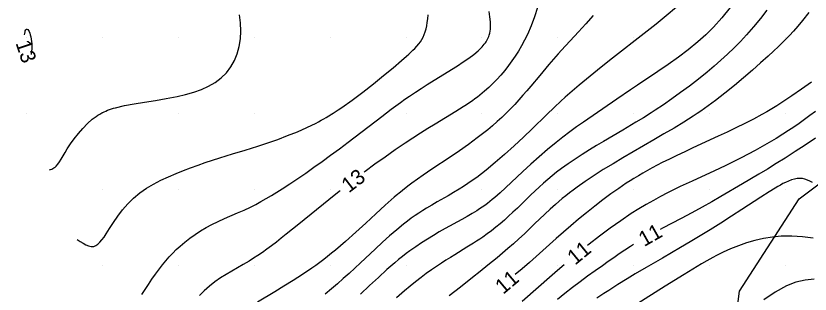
# Model space of a CAD drawing. Extents: x 2602990 to 2605851, y 618069 to 619180.
# Drawn here: x 2603018.5 to 2603123.3, y 618466.2 to 618502.9 of the extents above; entities that cross this region are included whole.
import ezdxf

# ---------------------------------------------------------------- set-up
doc = ezdxf.new("R2010")
doc.units = 0
for name, color, linetype in [('DTM Contours Major', 7, 'Continuous'), ('DTM Contours Minor', 7, 'Continuous'), ('DTM Contours Minor Text', 7, 'Continuous'), ('Exist DTM QL2 LIDAR Elevation Point', 7, 'Continuous'), ('PH Exist DTM Obscure Area', 7, 'Continuous')]:
    doc.layers.add(name, color=color, linetype=linetype)

msp = doc.modelspace()

# ---------------------------------------------------------------- linework, layer by layer
at = {"layer": 'DTM Contours Major'}
msp.add_lwpolyline([(2603112.77, 618503.99), (2603111.68, 618502.66), (2603110.56, 618501.42), (2603110.23, 618501.07), (2603109.89, 618500.74), (2603109.55, 618500.41), (2603109.21, 618500.09), (2603108.86, 618499.78), (2603108.5, 618499.47), (2603107.24, 618498.44), (2603105.93, 618497.45), (2603104.57, 618496.49), (2603103.21, 618495.57), (2603100.53, 618493.79), (2603099.6, 618493.16), (2603097.81, 618491.94), (2603093.4, 618488.89), (2603092.5, 618488.26), (2603091.6, 618487.6), (2603090.7, 618486.93), (2603089.8, 618486.22), (2603088.67, 618485.28), (2603087.55, 618484.31), (2603086.47, 618483.34), (2603085.43, 618482.38), (2603083.14, 618480.24), (2603082.41, 618479.58), (2603082.06, 618479.27), (2603081.72, 618478.98), (2603081.38, 618478.69), (2603081.05, 618478.43), (2603080.73, 618478.18), (2603080.39, 618477.93), (2603080.06, 618477.69), (2603079.71, 618477.46), (2603079.36, 618477.23), (2603078.72, 618476.84), (2603078.05, 618476.45), (2603077.35, 618476.06), (2603075.17, 618474.86), (2603074.39, 618474.42), (2603073.61, 618473.97), (2603072.83, 618473.49), (2603072.05, 618473), (2603071.28, 618472.48), (2603070.52, 618471.94), (2603070.02, 618471.57), (2603069.52, 618471.18), (2603069.02, 618470.78), (2603068.52, 618470.36), (2603068.01, 618469.92), (2603067.49, 618469.46), (2603066.36, 618468.44), (2603065.2, 618467.35), (2603064, 618466.22)], dxfattribs=at)
at = {"layer": 'DTM Contours Minor'}
for points in [[(2603035.15, 618466.17), (2603036.02, 618467.49), (2603036.48, 618468.19), (2603036.97, 618468.88), (2603037.47, 618469.57), (2603037.89, 618470.1), (2603038.32, 618470.62), (2603038.76, 618471.13), (2603039.22, 618471.62), (2603039.7, 618472.1), (2603040.19, 618472.56), (2603040.83, 618473.1), (2603041.49, 618473.62), (2603042.18, 618474.1), (2603042.89, 618474.57), (2603043.62, 618475), (2603044.38, 618475.41), (2603045.21, 618475.81), (2603046.06, 618476.19), (2603047.77, 618476.93), (2603048.63, 618477.31), (2603049.48, 618477.71), (2603050.17, 618478.06), (2603050.86, 618478.43), (2603051.55, 618478.82), (2603052.25, 618479.23), (2603052.95, 618479.66), (2603053.66, 618480.11), (2603054.67, 618480.77), (2603055.71, 618481.47), (2603056.77, 618482.19), (2603057.85, 618482.95), (2603058.94, 618483.73), (2603060.04, 618484.53), (2603061.21, 618485.4), (2603062.37, 618486.28), (2603066.8, 618489.66), (2603068.05, 618490.6), (2603068.66, 618491.05), (2603069.26, 618491.49), (2603069.86, 618491.91), (2603070.47, 618492.33), (2603071.24, 618492.84), (2603072.02, 618493.35), (2603072.81, 618493.85), (2603075.99, 618495.82), (2603076.79, 618496.33), (2603077.56, 618496.84), (2603078.27, 618497.33), (2603078.93, 618497.82), (2603079.5, 618498.3), (2603079.69, 618498.48), (2603079.87, 618498.65), (2603080.04, 618498.82), (2603080.19, 618498.99), (2603080.33, 618499.17), (2603080.47, 618499.34), (2603080.57, 618499.5), (2603080.67, 618499.67), (2603080.76, 618499.83), (2603080.84, 618500), (2603080.91, 618500.18), (2603080.97, 618500.35), (2603081.04, 618500.62), (2603081.09, 618500.89), (2603081.13, 618501.17), (2603081.15, 618501.47), (2603081.15, 618501.78), (2603081.13, 618502.1), (2603081.06, 618502.77), (2603080.95, 618503.48)], [(2603105.67, 618504.03), (2603104.33, 618502.89), (2603103, 618501.81), (2603101.43, 618500.56), (2603097.25, 618497.32), (2603095.75, 618496.14), (2603094.78, 618495.37), (2603093.8, 618494.58), (2603092.84, 618493.78), (2603091.9, 618492.98), (2603091.01, 618492.2), (2603090.43, 618491.67), (2603089.59, 618490.88), (2603088.54, 618489.87), (2603086.64, 618488.03), (2603085.48, 618486.91), (2603084.26, 618485.77), (2603083.01, 618484.64), (2603081.77, 618483.56), (2603080.56, 618482.55), (2603079.94, 618482.07), (2603079.33, 618481.62), (2603078.74, 618481.19), (2603078.15, 618480.79), (2603077.57, 618480.41), (2603077, 618480.05), (2603076.27, 618479.61), (2603075.54, 618479.19), (2603074.11, 618478.38), (2603073.41, 618477.97), (2603072.71, 618477.56), (2603072.21, 618477.25), (2603071.71, 618476.92), (2603071.21, 618476.59), (2603070.7, 618476.24), (2603070.2, 618475.86), (2603069.69, 618475.47), (2603068.78, 618474.72), (2603067.84, 618473.91), (2603066.9, 618473.06), (2603065.94, 618472.17), (2603064, 618470.35), (2603063.25, 618469.66), (2603062.5, 618468.97), (2603061.73, 618468.28), (2603060.95, 618467.6), (2603060.16, 618466.91), (2603059.33, 618466.23)], [(2603087.33, 618504), (2603086.94, 618502.77), (2603086.5, 618501.58), (2603086.01, 618500.44), (2603085.64, 618499.69), (2603085.25, 618498.96), (2603084.84, 618498.27), (2603084.42, 618497.61), (2603083.98, 618496.97), (2603083.53, 618496.36), (2603083.02, 618495.72), (2603082.5, 618495.11), (2603081.97, 618494.53), (2603081.44, 618493.98), (2603080.91, 618493.46), (2603080.37, 618492.98), (2603080.05, 618492.71), (2603079.73, 618492.45), (2603079.41, 618492.2), (2603079.08, 618491.96), (2603078.75, 618491.72), (2603078.42, 618491.49), (2603077.98, 618491.2), (2603077.54, 618490.91), (2603076.59, 618490.32), (2603073.83, 618488.64), (2603072.89, 618488.06), (2603071.92, 618487.45), (2603070.91, 618486.8), (2603069.87, 618486.12), (2603068.56, 618485.23), (2603067.23, 618484.3), (2603065.9, 618483.35), (2603064.6, 618482.39), (2603064.48, 618482.3)], [(2603117.6, 618503.66), (2603116.75, 618502.56), (2603115.86, 618501.47), (2603114.93, 618500.4), (2603114.12, 618499.53), (2603113.29, 618498.68), (2603112.43, 618497.85), (2603111.55, 618497.05), (2603110.65, 618496.26), (2603109.73, 618495.48), (2603108.57, 618494.56), (2603107.4, 618493.66), (2603106.23, 618492.79), (2603105.07, 618491.96), (2603103.95, 618491.19), (2603102.87, 618490.47), (2603102.34, 618490.13), (2603101.31, 618489.48), (2603100.32, 618488.88), (2603098.61, 618487.86), (2603096.07, 618486.36), (2603095.15, 618485.81), (2603094.2, 618485.24), (2603093.25, 618484.65), (2603092.31, 618484.04), (2603091.39, 618483.41), (2603090.5, 618482.77), (2603089.87, 618482.3), (2603089.27, 618481.82), (2603088.69, 618481.33), (2603088.13, 618480.84), (2603087.58, 618480.34), (2603087.03, 618479.84), (2603086.44, 618479.27), (2603084.69, 618477.57), (2603084.11, 618477.02), (2603083.54, 618476.49), (2603082.98, 618475.98), (2603082.41, 618475.5), (2603081.85, 618475.04), (2603081.28, 618474.59), (2603080.72, 618474.17), (2603080.15, 618473.76), (2603079.73, 618473.48), (2603079.31, 618473.2), (2603078.89, 618472.93), (2603078.04, 618472.4), (2603076.46, 618471.43), (2603075.87, 618471.07), (2603075.27, 618470.69), (2603074.66, 618470.3), (2603074.04, 618469.88), (2603073.36, 618469.42), (2603072.68, 618468.93), (2603071.98, 618468.41), (2603071.27, 618467.86), (2603070.54, 618467.28), (2603069.8, 618466.67), (2603068.73, 618465.76)], [(2603123.16, 618503.33), (2603122.3, 618502.28), (2603121.7, 618501.56), (2603121.13, 618500.91), (2603120.59, 618500.32), (2603120.16, 618499.87), (2603119.73, 618499.43), (2603119.13, 618498.85), (2603118.48, 618498.24), (2603117.76, 618497.59), (2603116.78, 618496.71), (2603115.69, 618495.75), (2603114.54, 618494.75), (2603113.33, 618493.74), (2603112.08, 618492.73), (2603110.84, 618491.77), (2603110.35, 618491.4), (2603109.87, 618491.05), (2603109.38, 618490.7), (2603108.89, 618490.36), (2603108.4, 618490.03), (2603107.89, 618489.69), (2603106.65, 618488.9), (2603105.36, 618488.12), (2603104.03, 618487.34), (2603102.68, 618486.55), (2603099.95, 618484.98), (2603098.62, 618484.2), (2603097.31, 618483.42), (2603096.03, 618482.64), (2603094.81, 618481.86), (2603093.64, 618481.09), (2603092.56, 618480.33), (2603092.04, 618479.95), (2603091.55, 618479.57), (2603091.07, 618479.2), (2603090.6, 618478.82), (2603090.15, 618478.44), (2603089.7, 618478.05), (2603089.01, 618477.43), (2603088.33, 618476.79), (2603086.97, 618475.49), (2603086.3, 618474.84), (2603085.61, 618474.19), (2603084.89, 618473.53), (2603084.16, 618472.87), (2603083.44, 618472.24), (2603082.72, 618471.62), (2603082.01, 618471.02), (2603080.81, 618470.03), (2603079.8, 618469.22), (2603078.79, 618468.42), (2603077.19, 618467.17), (2603075.69, 618466.02)], [(2603022.96, 618482.6), (2603023.11, 618482.66), (2603023.26, 618482.71), (2603023.41, 618482.78), (2603023.56, 618482.87), (2603023.7, 618482.97), (2603023.85, 618483.1), (2603024.07, 618483.35), (2603024.28, 618483.66), (2603024.51, 618484.03), (2603025.03, 618484.89), (2603025.32, 618485.37), (2603025.76, 618486.04), (2603026.24, 618486.72), (2603026.78, 618487.41), (2603027.35, 618488.08), (2603027.97, 618488.71), (2603028.61, 618489.27), (2603028.86, 618489.46), (2603029.11, 618489.64), (2603029.36, 618489.81), (2603029.62, 618489.97), (2603029.89, 618490.12), (2603030.17, 618490.26), (2603030.4, 618490.36), (2603030.64, 618490.46), (2603030.89, 618490.55), (2603031.14, 618490.64), (2603031.4, 618490.72), (2603031.67, 618490.8), (2603032.85, 618491.08), (2603034.14, 618491.33), (2603035.52, 618491.55), (2603036.94, 618491.77), (2603038.38, 618492.01), (2603039.8, 618492.29), (2603040.92, 618492.55), (2603041.99, 618492.86), (2603043, 618493.22), (2603043.95, 618493.64), (2603044.82, 618494.14), (2603045.6, 618494.72), (2603046.3, 618495.4), (2603046.89, 618496.18), (2603047.37, 618497.02), (2603047.74, 618497.92), (2603048, 618498.88), (2603048.15, 618499.87), (2603048.2, 618500.91), (2603048.15, 618501.97), (2603048.02, 618503.03)], [(2603026.63, 618473.43), (2603027.01, 618473.18), (2603027.39, 618472.94), (2603027.77, 618472.74), (2603028.13, 618472.59), (2603028.48, 618472.51), (2603028.81, 618472.53), (2603029.09, 618472.63), (2603029.35, 618472.81), (2603029.62, 618473.06), (2603029.88, 618473.38), (2603030.16, 618473.76), (2603030.44, 618474.19), (2603030.9, 618474.9), (2603031.41, 618475.68), (2603031.98, 618476.49), (2603032.6, 618477.32), (2603033.3, 618478.13), (2603034.06, 618478.89), (2603034.88, 618479.57), (2603035.76, 618480.18), (2603036.69, 618480.73), (2603037.66, 618481.24), (2603038.65, 618481.7), (2603039.66, 618482.13), (2603040.63, 618482.52), (2603041.59, 618482.89), (2603042.56, 618483.24), (2603043.52, 618483.58), (2603044.49, 618483.9), (2603045.45, 618484.21), (2603047.1, 618484.71), (2603048.76, 618485.21), (2603049.6, 618485.47), (2603050.46, 618485.74), (2603051.75, 618486.17), (2603053.07, 618486.63), (2603054.38, 618487.12), (2603055.67, 618487.64), (2603056.93, 618488.2), (2603058.13, 618488.78), (2603058.47, 618488.96), (2603058.81, 618489.14), (2603059.15, 618489.33), (2603059.48, 618489.52), (2603059.81, 618489.71), (2603060.38, 618490.06), (2603061.07, 618490.51), (2603061.55, 618490.83), (2603062.9, 618491.8), (2603064.29, 618492.84), (2603065.69, 618493.94), (2603067.03, 618495.03), (2603068.29, 618496.07), (2603069.42, 618497.03), (2603070.07, 618497.6), (2603070.37, 618497.87), (2603070.65, 618498.13), (2603070.91, 618498.38), (2603071.16, 618498.62), (2603071.43, 618498.91), (2603071.68, 618499.21), (2603071.9, 618499.5), (2603072.1, 618499.8), (2603072.27, 618500.11), (2603072.41, 618500.43), (2603072.54, 618500.8), (2603072.65, 618501.19), (2603072.73, 618501.6), (2603072.8, 618502.05), (2603072.86, 618502.52), (2603072.91, 618503.03)], [(2603094.67, 618502.97), (2603093.71, 618501.86), (2603092.75, 618500.79), (2603090.5, 618498.37), (2603090.08, 618497.9), (2603089.45, 618497.19), (2603088.83, 618496.48), (2603087.64, 618495.06), (2603086.47, 618493.66), (2603085.95, 618493.04), (2603085.42, 618492.44), (2603084.88, 618491.83), (2603084.34, 618491.24), (2603083.78, 618490.65), (2603083.2, 618490.07), (2603082.63, 618489.52), (2603082.04, 618488.97), (2603081.42, 618488.43), (2603080.78, 618487.89), (2603080.1, 618487.35), (2603079.4, 618486.81), (2603078.25, 618485.97), (2603077.04, 618485.13), (2603075.81, 618484.3), (2603073.39, 618482.69), (2603072.26, 618481.92), (2603071.5, 618481.39), (2603070.77, 618480.87), (2603070.42, 618480.6), (2603069.8, 618480.12), (2603069.26, 618479.69), (2603068.72, 618479.24), (2603068.44, 618479), (2603067.25, 618477.95), (2603066, 618476.8), (2603064.69, 618475.6), (2603063.36, 618474.38), (2603062.02, 618473.18), (2603060.69, 618472.04), (2603060.17, 618471.61), (2603059.66, 618471.2), (2603059.14, 618470.79), (2603058.62, 618470.4), (2603058.1, 618470.02), (2603057.57, 618469.64), (2603056.36, 618468.83), (2603055.13, 618468.04), (2603053.89, 618467.28), (2603052.68, 618466.55), (2603050.39, 618465.18)], [(2603019.71, 618500.58), (2603019.74, 618500.79), (2603019.78, 618500.94), (2603019.83, 618501.05), (2603019.88, 618501.11), (2603019.94, 618501.14), (2603020, 618501.14), (2603020.09, 618501.09), (2603020.19, 618500.98), (2603020.28, 618500.83), (2603020.36, 618500.64), (2603020.44, 618500.41), (2603020.51, 618500.14), (2603020.56, 618499.85), (2603020.6, 618499.54), (2603020.62, 618499.21), (2603020.63, 618498.88), (2603020.63, 618498.56), (2603020.61, 618498.24), (2603020.56, 618497.84), (2603020.55, 618497.82)], [(2603019.69, 618500.4), (2603019.71, 618500.58)], [(2603123.47, 618494.18), (2603122.17, 618493.24), (2603120.88, 618492.35), (2603120.22, 618491.91), (2603119.56, 618491.48), (2603118.91, 618491.06), (2603118.26, 618490.66), (2603117.6, 618490.27), (2603116.93, 618489.89), (2603115.83, 618489.29), (2603114.69, 618488.71), (2603113.53, 618488.14), (2603112.36, 618487.59), (2603111.18, 618487.04), (2603107.83, 618485.5), (2603106.77, 618485), (2603105.74, 618484.52), (2603104.75, 618484.03), (2603103.79, 618483.56), (2603103.13, 618483.22), (2603102.49, 618482.88), (2603101.86, 618482.54), (2603101.25, 618482.19), (2603100.65, 618481.84), (2603100.05, 618481.48), (2603099.56, 618481.17), (2603099.06, 618480.85), (2603098.56, 618480.52), (2603098.06, 618480.17), (2603097.54, 618479.81), (2603097.01, 618479.43), (2603095.98, 618478.65), (2603094.91, 618477.82), (2603093.83, 618476.96), (2603092.77, 618476.09), (2603091.74, 618475.23), (2603090.77, 618474.39), (2603089.82, 618473.55), (2603087.63, 618471.59), (2603086.28, 618470.4), (2603085.33, 618469.57), (2603084.42, 618468.8)], [(2603124, 618490.31), (2603123.28, 618489.77), (2603122.57, 618489.24), (2603121.86, 618488.74), (2603121.15, 618488.25), (2603120.44, 618487.78), (2603119.72, 618487.31), (2603118.81, 618486.75), (2603117.89, 618486.2), (2603116.97, 618485.67), (2603116.05, 618485.15), (2603115.13, 618484.66), (2603114.23, 618484.19), (2603113.51, 618483.83), (2603112.8, 618483.49), (2603112.1, 618483.15), (2603110.7, 618482.5), (2603107.73, 618481.14), (2603106.96, 618480.78), (2603106.17, 618480.41), (2603105.38, 618480.02), (2603104.48, 618479.57), (2603103.56, 618479.1), (2603102.63, 618478.59), (2603101.68, 618478.05), (2603100.71, 618477.48), (2603099.72, 618476.85), (2603098.33, 618475.91), (2603096.92, 618474.91), (2603095.53, 618473.86), (2603094.18, 618472.8), (2603093.96, 618472.63)], [(2603124, 618486.78), (2603122.67, 618485.88), (2603121.34, 618485.01), (2603120.01, 618484.16), (2603118.84, 618483.43), (2603117.69, 618482.72), (2603116.56, 618482.04), (2603114.4, 618480.76), (2603111.53, 618479.08), (2603110.35, 618478.41), (2603109.09, 618477.7), (2603107.7, 618476.94), (2603106.29, 618476.19), (2603103.85, 618474.91), (2603103.51, 618474.73)], [(2603123.63, 618480.93), (2603123.29, 618481.11), (2603122.96, 618481.26), (2603122.63, 618481.38), (2603122.3, 618481.45), (2603121.95, 618481.48), (2603121.6, 618481.46), (2603121.23, 618481.39), (2603120.85, 618481.28), (2603120.46, 618481.13), (2603120.04, 618480.95), (2603119.72, 618480.79), (2603119.39, 618480.61), (2603119.05, 618480.42), (2603118.69, 618480.2), (2603117.91, 618479.73), (2603116.81, 618479.03), (2603114.3, 618477.39), (2603112.94, 618476.51), (2603111.54, 618475.6), (2603110.13, 618474.71), (2603108.81, 618473.9), (2603107.5, 618473.12), (2603106.23, 618472.37), (2603103.84, 618470.99), (2603101.7, 618469.75), (2603100.24, 618468.9), (2603099.17, 618468.25), (2603097.96, 618467.51), (2603096.74, 618466.73), (2603096.11, 618466.32), (2603095.18, 618465.72)], [(2603061.31, 618479.86), (2603061.19, 618479.77), (2603059.84, 618478.68), (2603055.88, 618475.46), (2603054.21, 618474.12), (2603053.54, 618473.6), (2603052.9, 618473.09), (2603052.27, 618472.61), (2603051.65, 618472.16), (2603051.06, 618471.73), (2603050.47, 618471.33), (2603049.88, 618470.95), (2603049.29, 618470.59), (2603048.53, 618470.14), (2603047.03, 618469.27), (2603046.29, 618468.83), (2603045.54, 618468.36), (2603044.8, 618467.85), (2603044.07, 618467.29), (2603043.37, 618466.68), (2603042.75, 618466.06)], [(2603123.7, 618473.61), (2603123, 618473.7), (2603122.3, 618473.78), (2603121.6, 618473.84), (2603120.9, 618473.88), (2603120.19, 618473.89), (2603119.48, 618473.86), (2603118.33, 618473.75), (2603117.17, 618473.56), (2603116.03, 618473.29), (2603114.91, 618472.97), (2603113.84, 618472.6), (2603112.82, 618472.2), (2603112.33, 618471.98), (2603111.86, 618471.77), (2603111.4, 618471.54), (2603110.94, 618471.31), (2603110.49, 618471.07), (2603109.69, 618470.62), (2603108.98, 618470.21), (2603107.84, 618469.53), (2603106.7, 618468.83), (2603104.18, 618467.27), (2603098.89, 618463.95)], [(2603100.03, 618472.76), (2603099.61, 618472.5), (2603098.88, 618472.03), (2603098.14, 618471.54), (2603097.4, 618471.03), (2603096.66, 618470.51), (2603095.9, 618469.98), (2603094.94, 618469.29), (2603093.96, 618468.58), (2603092.96, 618467.85), (2603091.97, 618467.09), (2603090.97, 618466.32), (2603089.98, 618465.53)], [(2603090.87, 618470.09), (2603089.99, 618469.34), (2603088.92, 618468.42), (2603087.46, 618467.15), (2603085.31, 618465.26)], [(2603123.84, 618468.22), (2603122.65, 618468.09), (2603121.43, 618467.8), (2603120.2, 618467.34), (2603118.7, 618466.51), (2603117.22, 618465.47)]]:
    msp.add_lwpolyline(points, dxfattribs=at)
at = {"layer": 'Exist DTM QL2 LIDAR Elevation Point'}
for p, q in [((2603020, 618500), (2603020, 618500)), ((2603030, 618500), (2603030, 618500)), ((2603040, 618500), (2603040, 618500)), ((2603050, 618500), (2603050, 618500)), ((2603060, 618500), (2603060, 618500)), ((2603070, 618500), (2603070, 618500)), ((2603080, 618500), (2603080, 618500)), ((2603090, 618500), (2603090, 618500)), ((2603100, 618500), (2603100, 618500)), ((2603110, 618500), (2603110, 618500)), ((2603120, 618500), (2603120, 618500)), ((2603020, 618490), (2603020, 618490)), ((2603030, 618490), (2603030, 618490)), ((2603040, 618490), (2603040, 618490)), ((2603050, 618490), (2603050, 618490)), ((2603060, 618490), (2603060, 618490)), ((2603070, 618490), (2603070, 618490)), ((2603080, 618490), (2603080, 618490)), ((2603090, 618490), (2603090, 618490)), ((2603100, 618490), (2603100, 618490)), ((2603110, 618490), (2603110, 618490)), ((2603120, 618490), (2603120, 618490)), ((2603030, 618480), (2603030, 618480)), ((2603040, 618480), (2603040, 618480)), ((2603050, 618480), (2603050, 618480)), ((2603060, 618480), (2603060, 618480)), ((2603070, 618480), (2603070, 618480)), ((2603080, 618480), (2603080, 618480)), ((2603090, 618480), (2603090, 618480)), ((2603100, 618480), (2603100, 618480)), ((2603110, 618480), (2603110, 618480)), ((2603120, 618480), (2603120, 618480)), ((2603030, 618470), (2603030, 618470)), ((2603040, 618470), (2603040, 618470)), ((2603050, 618470), (2603050, 618470)), ((2603060, 618470), (2603060, 618470)), ((2603070, 618470), (2603070, 618470)), ((2603080, 618470), (2603080, 618470)), ((2603090, 618470), (2603090, 618470)), ((2603100, 618470), (2603100, 618470)), ((2603110, 618470), (2603110, 618470)), ((2603120, 618470), (2603120, 618470))]:
    msp.add_line(p, q, dxfattribs=at)
at = {"layer": 'PH Exist DTM Obscure Area'}
msp.add_lwpolyline([(2603128.24, 618453.08), (2603122.55, 618451.73), (2603119.47, 618439.28), (2603114.13, 618434.36), (2603111.3, 618437.86), (2603112.54, 618446.28), (2603113.15, 618460.03), (2603114.01, 618466.62), (2603121.86, 618478.78), (2603137.31, 618490.34)], dxfattribs=at)

# ---------------------------------------------------------------- texts
at = {"layer": 'DTM Contours Minor Text'}
for s, rotation, p in [('13', 288.3984, (2603018.47, 618499.33)), ('13', 37.5756, (2603062.46, 618479.5)), ('11', 29.5652, (2603101.41, 618472.43)), ('11', 39.3853, (2603092.3, 618469.98)), ('11', 40.109, (2603082.81, 618466.12))]:
    msp.add_text(s, height=2, rotation=rotation, dxfattribs=at).set_placement(p)

doc.saveas('drawing.dxf')
